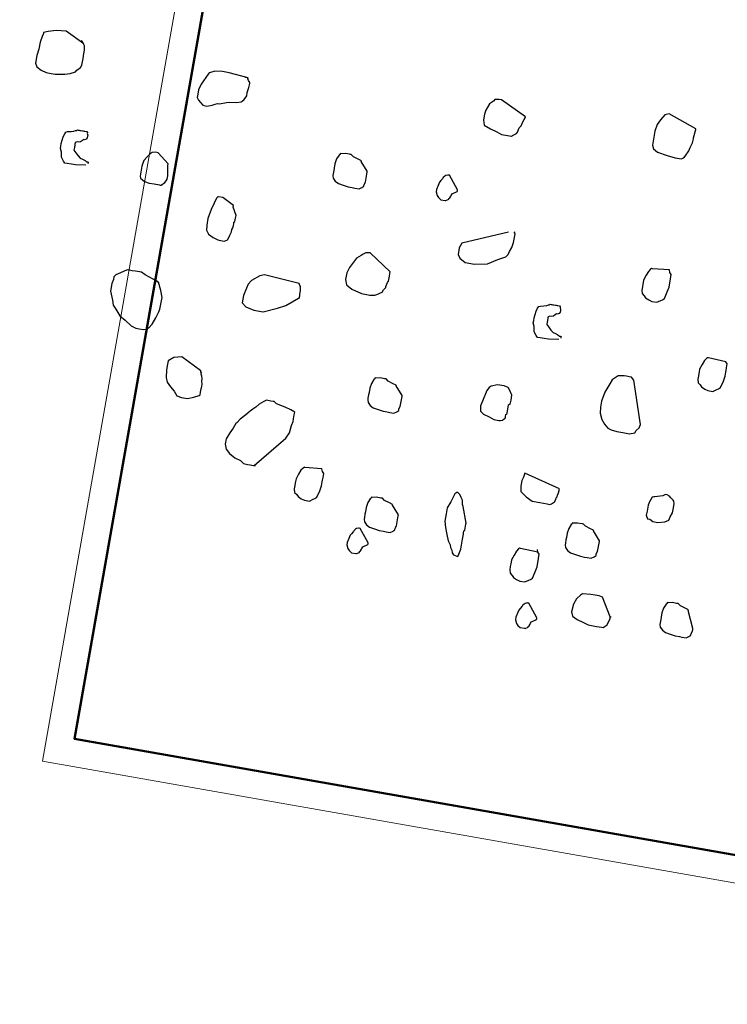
# Model space of a CAD drawing. Header units: metres. Extents: x 2514 to 227642, y 1683 to 852646.
# Tile 315 of 462: x 113985.63 to 113988.21, y 426265.12 to 426268.71. Entities that reach past the tile are written whole.
import ezdxf

# ---------------------------------------------------------------- set-up
doc = ezdxf.new("R2010")
doc.units = ezdxf.units.M
doc.layers.get('Defpoints').update_dxf_attribs({"color": 244, "lineweight": 35})
for name, color, linetype, lineweight in [('N-WE-GR-BOOM-S', 94, 'Continuous', 25), ('N-WE-VH-KANTOPSLUITING_ACHTERKANTBAND-G', 1, 'Continuous', 50), ('N-WE-VH-KANTOPSLUITING_OPSLUITBAND_100X200-G', 1, 'Continuous', 18), ('N-WE-VH-M', 7, 'Continuous', 18)]:
    doc.layers.add(name, color=color, linetype=linetype, lineweight=lineweight)
doc.styles.add('NLCS-ISO-M200-T18', font='NLCS-ISO.ttf', dxfattribs={"height": 0.36})
doc.dimstyles.new('NLCS-M200-T18-PIJL_L2_H1', dxfattribs={"dimscale": 0.2, "dimtxt": 2.5, "dimasz": 1.8, "dimexe": 2, "dimexo": 2, "dimgap": 0.7, "dimtad": 1, "dimzin": 0, "dimdsep": 46, "dimtxsty": 'NLCS-ISO-M200-T18', "dimcen": 0, "dimdle": 2, "dimclrd": 256, "dimclre": 256, "dimclrt": 1, "dimadec": 1, "dimazin": 0, "dimtfac": 1, "dimtdec": 3, "dimtofl": 0, "dimtmove": 0, "dimatfit": 3, "dimfxl": 2, "dimfxlon": 1, "dimtfillclr": 256, "dimtolj": 1, "dimtzin": 0, "dimlwd": -1, "dimlwe": -1, "dimarcsym": 0})

# ---------------------------------------------------------------- blocks, each defined once
blk = doc.blocks.new('SGR-BOOM_11')
at = {"flags": 128}
for points in [[(0.09870214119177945, -1.028821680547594), (-0.1118897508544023, -0.9546167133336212), (-0.1427769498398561, -0.9670545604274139), (-0.1674343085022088, -1.010161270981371), (-0.1860947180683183, -1.047474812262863), (-0.192310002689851, -1.097218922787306), (-0.192310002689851, -1.171423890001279), (-0.192310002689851, -1.202514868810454), (-0.1798648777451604, -1.226975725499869), (-0.1489922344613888, -1.245628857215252), (-0.07458348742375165, -1.258066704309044), (-0.01280908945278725, -1.26428198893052), (0.03071245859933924, -1.26428198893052), (0.04915453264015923, -1.251844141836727), (0.05538437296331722, -1.239406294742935), (0.07404478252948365, -1.196292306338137), (0.08024551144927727, -1.171423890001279), (0.09248685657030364, -1.134110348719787), (0.09248685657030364, -1.103434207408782), (0.09248685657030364, -1.097218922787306), (0.09870214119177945, -1.03503696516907), (0.09870214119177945, -1.028821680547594)], [(-1.139755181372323, -1.158986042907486), (-1.331686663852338, -1.066127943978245), (-1.350347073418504, -1.066127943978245), (-1.381234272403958, -1.072343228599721), (-1.387449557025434, -1.084781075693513), (-1.412325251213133, -1.109241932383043), (-1.430767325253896, -1.158986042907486), (-1.436982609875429, -1.190077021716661), (-1.436982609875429, -1.233191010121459), (-1.42455204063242, -1.27049727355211), (-1.3750044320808, -1.289157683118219), (-1.325471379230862, -1.301588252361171), (-1.288368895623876, -1.313611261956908), (-1.214163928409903, -1.313611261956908), (-1.207948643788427, -1.307395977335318), (-1.183072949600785, -1.289157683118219), (-1.176857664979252, -1.276719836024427), (-1.170642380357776, -1.245628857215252), (-1.158415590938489, -1.226975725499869), (-1.152185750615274, -1.196292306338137), (-1.145970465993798, -1.177639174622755), (-1.139755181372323, -1.165201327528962), (-1.139755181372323, -1.158986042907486)], [(-2.204941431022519, -1.747225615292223), (-2.26068976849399, -1.685458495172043), (-2.26068976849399, -1.679243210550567), (-2.285347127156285, -1.67302064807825), (-2.322667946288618, -1.660590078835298), (-2.341110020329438, -1.648152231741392), (-2.347325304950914, -1.648152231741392), (-2.353555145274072, -1.648152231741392), (-2.3844277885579, -1.648152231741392), (-2.415518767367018, -1.654367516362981), (-2.421734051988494, -1.654367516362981), (-2.421734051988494, -1.660590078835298), (-2.427760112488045, -1.666805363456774), (-2.440190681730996, -1.697896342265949), (-2.446405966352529, -1.734795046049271), (-2.446405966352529, -1.765886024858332), (-2.446405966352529, -1.784539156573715), (-2.446405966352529, -1.808992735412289), (-2.446405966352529, -1.821430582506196), (-2.440190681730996, -1.840083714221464), (-2.421734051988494, -1.858736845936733), (-2.396872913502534, -1.871174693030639), (-2.359770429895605, -1.877397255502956), (-2.322667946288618, -1.883612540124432), (-2.291576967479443, -1.883612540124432), (-2.273120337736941, -1.883612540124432), (-2.242029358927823, -1.883612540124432), (-2.223587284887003, -1.871174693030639), (-2.217372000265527, -1.864959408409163), (-2.211142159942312, -1.858736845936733), (-2.211142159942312, -1.846306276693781), (-2.204941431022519, -1.827645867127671), (-2.204941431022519, -1.75344817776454), (-2.204941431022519, -1.747225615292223)], [(-1.534403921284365, -1.76753809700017), (-1.610472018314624, -1.67302064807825), (-1.6166873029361, -1.67302064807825), (-1.622698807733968, -1.67302064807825), (-1.635143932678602, -1.679243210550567), (-1.641359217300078, -1.685458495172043), (-1.653789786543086, -1.697896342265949), (-1.653789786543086, -1.704111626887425), (-1.666234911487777, -1.722357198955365), (-1.672231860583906, -1.734795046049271), (-1.678461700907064, -1.759663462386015), (-1.684676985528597, -1.79075444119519), (-1.684676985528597, -1.808992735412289), (-1.672231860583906, -1.833868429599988), (-1.660005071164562, -1.846306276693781), (-1.641359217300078, -1.858736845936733), (-1.610472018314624, -1.858736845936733), (-1.604256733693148, -1.858736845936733), (-1.585596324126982, -1.846306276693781), (-1.585596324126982, -1.840083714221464), (-1.579381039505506, -1.833868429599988), (-1.573165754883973, -1.821430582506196), (-1.573165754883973, -1.815215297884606), (-1.567154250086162, -1.803192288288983), (-1.534403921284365, -1.779975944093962), (-1.534403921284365, -1.773760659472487), (-1.534403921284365, -1.76753809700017)], [(-3.641545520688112, -1.945379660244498), (-3.728399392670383, -1.877397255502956), (-3.746841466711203, -1.877397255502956), (-3.771717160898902, -1.883612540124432), (-3.783943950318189, -1.896050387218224), (-3.802589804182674, -1.920511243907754), (-3.82125021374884, -1.951602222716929), (-3.827465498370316, -1.995123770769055), (-3.827465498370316, -2.038237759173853), (-3.827465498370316, -2.069328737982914), (-3.82125021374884, -2.081766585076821), (-3.790159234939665, -2.100419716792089), (-3.753056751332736, -2.106642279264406), (-3.715954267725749, -2.106642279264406), (-3.678648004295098, -2.106642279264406), (-3.672636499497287, -2.106642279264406), (-3.666421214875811, -2.106642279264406), (-3.641545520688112, -2.081766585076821), (-3.635330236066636, -2.069328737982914), (-3.629100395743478, -2.056890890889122), (-3.629100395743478, -2.032022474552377), (-3.641545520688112, -1.96403279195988), (-3.641545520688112, -1.957817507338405), (-3.641545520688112, -1.945379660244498)], [(0.08627157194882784, -2.075551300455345), (-0.03748100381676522, -2.087981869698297), (-0.04369628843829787, -2.087981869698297), (-0.04991157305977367, -2.094204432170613), (-0.06234214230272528, -2.112442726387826), (-0.07458348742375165, -2.143533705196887), (-0.0870140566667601, -2.180839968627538), (-0.0870140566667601, -2.199500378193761), (-0.0870140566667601, -2.211523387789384), (-0.0870140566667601, -2.230176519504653), (-0.0870140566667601, -2.255044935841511), (-0.08079877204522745, -2.279920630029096), (-0.06234214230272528, -2.292358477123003), (-0.04991157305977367, -2.304796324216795), (-0.02503587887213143, -2.316812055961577), (-0.0003785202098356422, -2.323034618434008), (0.03672396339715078, -2.323034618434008), (0.06159965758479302, -2.304796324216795), (0.07404478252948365, -2.298573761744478), (0.08627157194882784, -2.286135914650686), (0.09870214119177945, -2.236391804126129), (0.1049174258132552, -2.199500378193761), (0.1049174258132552, -2.168409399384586), (0.1049174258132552, -2.155971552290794), (0.1049174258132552, -2.137318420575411), (0.1049174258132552, -2.106642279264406), (0.09248685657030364, -2.094204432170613), (0.08627157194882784, -2.075551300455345)], [(-3.121499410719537, -2.162186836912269), (-3.208134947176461, -2.118658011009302), (-3.239022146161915, -2.118658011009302), (-3.245237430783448, -2.118658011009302), (-3.251452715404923, -2.131095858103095), (-3.263897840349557, -2.168409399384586), (-3.276328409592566, -2.21773867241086), (-3.28855519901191, -2.286135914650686), (-3.28855519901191, -2.335465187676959), (-3.282339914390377, -2.372778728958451), (-3.263897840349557, -2.397647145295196), (-3.226780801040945, -2.415892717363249), (-3.189489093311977, -2.428330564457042), (-3.158601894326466, -2.428330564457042), (-3.139941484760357, -2.428330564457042), (-3.121499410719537, -2.415892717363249), (-3.115284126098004, -2.397647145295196), (-3.109054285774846, -2.378994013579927), (-3.10283900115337, -2.354125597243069), (-3.10283900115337, -2.335465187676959), (-3.096623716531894, -2.323034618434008), (-3.096623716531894, -2.304796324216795), (-3.096623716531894, -2.292358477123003), (-3.096623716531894, -2.279920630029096), (-3.090408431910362, -2.27370534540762), (-3.090408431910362, -2.248829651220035), (-3.090408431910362, -2.230176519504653), (-3.121499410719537, -2.174624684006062), (-3.121499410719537, -2.162186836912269)], [(-1.913914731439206, -2.440761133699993), (-2.080985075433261, -2.329249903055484), (-2.112076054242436, -2.335465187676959), (-2.130518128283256, -2.347903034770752), (-2.14296325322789, -2.360340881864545), (-2.173850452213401, -2.385216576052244), (-2.211142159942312, -2.459421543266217), (-2.223587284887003, -2.502943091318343), (-2.223587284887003, -2.552279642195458), (-2.211142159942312, -2.589585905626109), (-2.16782439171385, -2.614046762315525), (-2.09341564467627, -2.632699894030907), (-2.031437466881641, -2.632699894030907), (-1.994349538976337, -2.62647733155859), (-1.981904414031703, -2.620262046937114), (-1.944801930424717, -2.595801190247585), (-1.938586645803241, -2.577148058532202), (-1.92614152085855, -2.558494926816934), (-1.92614152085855, -2.552279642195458), (-1.920144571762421, -2.521188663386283), (-1.913914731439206, -2.50916565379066), (-1.913914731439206, -2.496727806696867), (-1.913914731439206, -2.471852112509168), (-1.913914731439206, -2.4531989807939), (-1.913914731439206, -2.440761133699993)], [(-2.55170191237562, -2.638915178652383), (-2.81182685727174, -2.620262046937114), (-2.842714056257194, -2.632699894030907), (-2.898462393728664, -2.676228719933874), (-2.917122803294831, -2.707319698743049), (-2.923338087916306, -2.737995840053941), (-2.935579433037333, -2.793955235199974), (-2.935579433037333, -2.849507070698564), (-2.904692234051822, -2.874375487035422), (-2.842714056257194, -2.886813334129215), (-2.774724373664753, -2.886813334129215), (-2.675439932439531, -2.843284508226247), (-2.619895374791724, -2.812193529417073), (-2.539256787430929, -2.744211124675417), (-2.533041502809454, -2.744211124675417), (-2.533041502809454, -2.725557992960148), (-2.533041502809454, -2.713120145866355), (-2.533041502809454, -2.688659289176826), (-2.539256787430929, -2.657568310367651), (-2.545486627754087, -2.651353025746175), (-2.55170191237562, -2.638915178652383)], [(0.6065214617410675, -2.663790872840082), (0.4765681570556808, -2.657568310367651), (0.4703383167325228, -2.657568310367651), (0.4641230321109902, -2.663790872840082), (0.4516924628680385, -2.68244400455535), (0.4392473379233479, -2.713120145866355), (0.4270205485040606, -2.750433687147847), (0.4270205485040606, -2.769086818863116), (0.4270205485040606, -2.781524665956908), (0.4270205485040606, -2.800177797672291), (0.4270205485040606, -2.824631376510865), (0.4332358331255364, -2.849507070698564), (0.4516924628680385, -2.861944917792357), (0.4641230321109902, -2.874375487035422), (0.488794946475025, -2.886813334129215), (0.513656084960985, -2.893035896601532), (0.5507731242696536, -2.893035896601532), (0.5756342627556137, -2.874375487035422), (0.587861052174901, -2.868160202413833), (0.6003061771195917, -2.85572235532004), (0.6127367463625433, -2.806393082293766), (0.6189520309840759, -2.769086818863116), (0.6189520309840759, -2.737995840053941), (0.6189520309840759, -2.725557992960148), (0.6189520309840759, -2.707319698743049), (0.6189520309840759, -2.676228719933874), (0.6065214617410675, -2.663790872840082), (0.6065214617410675, -2.663790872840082)], [(-3.579567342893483, -2.800177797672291), (-3.666421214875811, -2.769086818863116), (-3.697308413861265, -2.756648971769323), (-3.740626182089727, -2.756648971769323), (-3.765487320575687, -2.756648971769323), (-3.783943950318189, -2.756648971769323), (-3.802589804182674, -2.756648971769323), (-3.845922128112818, -2.787739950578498), (-3.877013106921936, -2.806393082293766), (-3.88923989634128, -2.824631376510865), (-3.88923989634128, -2.843284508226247), (-3.895455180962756, -2.874375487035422), (-3.895455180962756, -2.929927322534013), (-3.870783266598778, -2.992109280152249), (-3.858352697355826, -3.029007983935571), (-3.833477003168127, -3.053876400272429), (-3.796374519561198, -3.097405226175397), (-3.753056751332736, -3.121866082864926), (-3.703509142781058, -3.152957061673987), (-3.666421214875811, -3.165387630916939), (-3.641545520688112, -3.165387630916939), (-3.610658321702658, -3.165387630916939), (-3.592012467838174, -3.159172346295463), (-3.573555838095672, -3.146734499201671), (-3.554895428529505, -3.115643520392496), (-3.536249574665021, -3.066314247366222), (-3.524022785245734, -3.022785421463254), (-3.517807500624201, -2.998331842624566), (-3.517807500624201, -2.973456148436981), (-3.517807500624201, -2.9116890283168), (-3.536249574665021, -2.861944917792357), (-3.56112526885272, -2.806393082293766), (-3.567340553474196, -2.806393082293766), (-3.573555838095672, -2.800177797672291), (-3.579567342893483, -2.800177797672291)], [(0.07404478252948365, -3.220939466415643), (-0.03125116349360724, -2.9116890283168), (-0.04991157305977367, -2.893035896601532), (-0.06836820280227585, -2.893035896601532), (-0.0870140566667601, -2.893035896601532), (-0.1056744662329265, -2.893035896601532), (-0.1489922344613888, -2.899251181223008), (-0.1614228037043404, -2.9116890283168), (-0.1860947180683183, -2.93614988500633), (-0.1985252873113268, -2.967240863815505), (-0.2231972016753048, -3.035223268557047), (-0.2356277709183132, -3.103620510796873), (-0.2356277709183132, -3.146734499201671), (-0.2294124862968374, -3.190263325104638), (-0.2109558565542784, -3.233377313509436), (-0.1860947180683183, -3.264468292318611), (-0.1552075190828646, -3.289343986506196), (-0.1303318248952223, -3.295559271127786), (-0.0870140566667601, -3.301774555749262), (-0.04369628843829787, -3.301774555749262), (0.005836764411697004, -3.301774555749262), (0.04295380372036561, -3.289343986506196), (0.04915453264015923, -3.270683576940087), (0.06781494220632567, -3.245815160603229), (0.07404478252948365, -3.220939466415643)], [(-0.8858455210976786, -3.239592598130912), (-0.8858455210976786, -3.208916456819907), (-0.8858455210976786, -3.17161019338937), (-0.904505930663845, -3.146734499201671), (-0.9229480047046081, -3.121866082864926), (-0.954038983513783, -3.115643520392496), (-1.003572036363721, -3.115643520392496), (-1.046889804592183, -3.134296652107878), (-1.059334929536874, -3.146734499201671), (-1.071561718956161, -3.17161019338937), (-1.090222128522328, -3.252030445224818), (-1.09643741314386, -3.289343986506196), (-1.09643741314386, -3.295559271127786), (-1.090222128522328, -3.326235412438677), (-1.06555021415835, -3.34488854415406), (-1.022028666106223, -3.357326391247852), (-0.9849261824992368, -3.369764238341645), (-0.9478236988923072, -3.369764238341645), (-0.9415938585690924, -3.369764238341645), (-0.9353931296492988, -3.369764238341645), (-0.9229480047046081, -3.363541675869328), (-0.9107212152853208, -3.351103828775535), (-0.904505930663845, -3.34488854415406), (-0.904505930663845, -3.338673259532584), (-0.904505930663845, -3.332450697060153), (-0.904505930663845, -3.320012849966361), (-0.8982760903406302, -3.313797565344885), (-0.8982760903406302, -3.307997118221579), (-0.8982760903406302, -3.245815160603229), (-0.8920608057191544, -3.239592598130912), (-0.8858455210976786, -3.239592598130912)], [(-1.672231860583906, -3.313797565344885), (-1.727994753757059, -3.252030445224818), (-1.727994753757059, -3.245815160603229), (-1.752870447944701, -3.239592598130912), (-1.789972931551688, -3.22716202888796), (-1.808618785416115, -3.214724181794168), (-1.81484862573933, -3.214724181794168), (-1.821063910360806, -3.214724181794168), (-1.85195110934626, -3.214724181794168), (-1.882823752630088, -3.220939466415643), (-1.889053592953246, -3.220939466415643), (-1.889053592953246, -3.22716202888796), (-1.895268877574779, -3.233377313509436), (-1.90769944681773, -3.264468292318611), (-1.913914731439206, -3.301774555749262), (-1.913914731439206, -3.332450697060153), (-1.913914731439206, -3.351103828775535), (-1.913914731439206, -3.375979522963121), (-1.913914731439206, -3.388417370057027), (-1.90769944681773, -3.407070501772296), (-1.889053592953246, -3.425308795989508), (-1.864381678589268, -3.437746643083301), (-1.827075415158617, -3.443969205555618), (-1.789972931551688, -3.450184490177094), (-1.759085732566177, -3.450184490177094), (-1.740439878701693, -3.450184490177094), (-1.709552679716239, -3.450184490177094), (-1.690892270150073, -3.437746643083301), (-1.684676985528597, -3.431531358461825), (-1.678461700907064, -3.425308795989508), (-1.678461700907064, -3.412878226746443), (-1.672231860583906, -3.394632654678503), (-1.672231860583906, -3.320012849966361), (-1.672231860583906, -3.313797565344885)], [(-3.146156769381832, -3.388417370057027), (-3.300985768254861, -3.313797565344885), (-3.356748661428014, -3.326235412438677), (-3.393851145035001, -3.357326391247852), (-3.393851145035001, -3.369764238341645), (-3.393851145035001, -3.38219480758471), (-3.393851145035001, -3.425308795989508), (-3.387635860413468, -3.481275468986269), (-3.375409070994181, -3.512366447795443), (-3.344318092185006, -3.543042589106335), (-3.313430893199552, -3.567918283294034), (-3.28855519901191, -3.599009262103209), (-3.251452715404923, -3.605224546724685), (-3.208134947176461, -3.605224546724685), (-3.164817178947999, -3.586571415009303), (-3.127510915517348, -3.567918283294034), (-3.121499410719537, -3.561695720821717), (-3.121499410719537, -3.543042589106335), (-3.121499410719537, -3.51816689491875), (-3.121499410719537, -3.499928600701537), (-3.121499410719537, -3.481275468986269), (-3.127510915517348, -3.462622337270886), (-3.127510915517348, -3.443969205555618), (-3.133726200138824, -3.425308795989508), (-3.139941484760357, -3.413285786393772), (-3.139941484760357, -3.40085521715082), (-3.146156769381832, -3.40085521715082), (-3.146156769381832, -3.394632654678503), (-3.146156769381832, -3.388417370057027)], [(-0.4275738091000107, -3.784725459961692), (-0.6939140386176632, -3.716320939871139), (-0.700129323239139, -3.7474119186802), (-0.7063446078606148, -3.772287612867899), (-0.7063446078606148, -3.815401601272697), (-0.700129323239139, -3.852707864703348), (-0.6568115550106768, -3.883798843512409), (-0.6072785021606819, -3.908674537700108), (-0.5515156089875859, -3.908674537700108), (-0.495752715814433, -3.908674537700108), (-0.4771068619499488, -3.908674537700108), (-0.4648655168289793, -3.902451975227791), (-0.446219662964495, -3.883798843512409), (-0.4400043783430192, -3.86514571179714), (-0.4400043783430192, -3.852707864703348), (-0.4337745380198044, -3.846492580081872), (-0.4337745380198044, -3.834054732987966), (-0.4275738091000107, -3.815401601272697), (-0.4275738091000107, -3.797163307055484), (-0.4275738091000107, -3.790940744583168), (-0.4275738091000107, -3.784725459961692)], [(0.3217246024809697, -3.704297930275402), (0.265976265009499, -3.722543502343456), (0.259746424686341, -3.722543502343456), (0.2473158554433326, -3.728758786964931), (0.234885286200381, -3.766072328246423), (0.2288737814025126, -3.790940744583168), (0.2288737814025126, -3.834054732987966), (0.2288737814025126, -3.86514571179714), (0.2411005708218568, -3.890014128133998), (0.259746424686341, -3.890014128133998), (0.2846221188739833, -3.902451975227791), (0.3217246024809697, -3.902451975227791), (0.3712722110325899, -3.890014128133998), (0.3959295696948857, -3.871360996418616), (0.4021448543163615, -3.846492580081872), (0.4145899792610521, -3.815401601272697), (0.4145899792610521, -3.778502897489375), (0.4145899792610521, -3.759849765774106), (0.4145899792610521, -3.7474119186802), (0.4083601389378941, -3.728758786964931), (0.4021448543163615, -3.722543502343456), (0.3837027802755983, -3.710520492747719), (0.3712722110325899, -3.698082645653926), (0.3526118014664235, -3.69186736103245), (0.3401812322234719, -3.69186736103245), (0.3217246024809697, -3.704297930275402)], [(-2.155393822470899, -3.939350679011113), (-2.279131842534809, -3.951788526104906), (-2.285347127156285, -3.951788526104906), (-2.291576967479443, -3.958003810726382), (-2.304007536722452, -3.976656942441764), (-2.316438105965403, -4.007747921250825), (-2.32867945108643, -4.044646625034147), (-2.32867945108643, -4.063299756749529), (-2.32867945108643, -4.075737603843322), (-2.32867945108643, -4.094390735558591), (-2.32867945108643, -4.118844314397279), (-2.322667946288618, -4.143720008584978), (-2.304007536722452, -4.156157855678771), (-2.291576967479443, -4.168595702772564), (-2.266905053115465, -4.181026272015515), (-2.242029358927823, -4.187248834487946), (-2.204941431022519, -4.187248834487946), (-2.180051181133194, -4.168595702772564), (-2.16782439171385, -4.162373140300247), (-2.155393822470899, -4.149935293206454), (-2.14296325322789, -4.10060602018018), (-2.136733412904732, -4.063299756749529), (-2.136733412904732, -4.032208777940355), (-2.136733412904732, -4.019770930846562), (-2.136733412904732, -4.001532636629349), (-2.136733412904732, -3.970441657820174), (-2.149178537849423, -3.958003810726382), (-2.155393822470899, -3.939350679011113)], [(-1.053119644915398, -4.149935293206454), (-1.09643741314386, -4.032208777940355), (-1.102652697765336, -4.019770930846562), (-1.108867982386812, -3.989094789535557), (-1.121094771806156, -3.970441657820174), (-1.13353989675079, -3.951788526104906), (-1.152185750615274, -3.939350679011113), (-1.158415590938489, -3.939350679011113), (-1.170642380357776, -3.951788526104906), (-1.189302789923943, -4.013970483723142), (-1.207948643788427, -4.063299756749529), (-1.207948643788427, -4.106828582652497), (-1.207948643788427, -4.162373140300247), (-1.195503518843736, -4.205901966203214), (-1.176857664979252, -4.255231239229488), (-1.158415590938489, -4.298760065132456), (-1.139755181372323, -4.323220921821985), (-1.13353989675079, -4.341874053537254), (-1.121094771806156, -4.360527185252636), (-1.115097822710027, -4.379180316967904), (-1.102652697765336, -4.391618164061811), (-1.077777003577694, -4.397833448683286), (-1.071561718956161, -4.397833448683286), (-1.06555021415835, -4.379180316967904), (-1.059334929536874, -4.341874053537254), (-1.059334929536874, -4.298760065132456), (-1.059334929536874, -4.267669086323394), (-1.059334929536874, -4.242800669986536), (-1.059334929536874, -4.230362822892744), (-1.059334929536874, -4.224140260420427), (-1.059334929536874, -4.205901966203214), (-1.053119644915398, -4.199686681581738), (-1.053119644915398, -4.156157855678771), (-1.053119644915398, -4.149935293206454)], [(-0.07458348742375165, -4.106828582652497), (-0.1303318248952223, -4.044646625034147), (-0.1303318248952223, -4.03842406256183), (-0.1552075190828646, -4.032208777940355), (-0.192310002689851, -4.019770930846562), (-0.2109558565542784, -4.007747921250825), (-0.2171856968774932, -4.007747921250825), (-0.2231972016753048, -4.007747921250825), (-0.2542881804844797, -4.007747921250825), (-0.2851608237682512, -4.013970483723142), (-0.2913906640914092, -4.013970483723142), (-0.2913906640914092, -4.019770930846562), (-0.2976059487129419, -4.025986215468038), (-0.3100365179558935, -4.057077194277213), (-0.3162518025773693, -4.094390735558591), (-0.3162518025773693, -4.125066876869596), (-0.3162518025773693, -4.143720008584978), (-0.3162518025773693, -4.168595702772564), (-0.3162518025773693, -4.181026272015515), (-0.3100365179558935, -4.199686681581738), (-0.2913906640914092, -4.217924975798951), (-0.2667187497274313, -4.230362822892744), (-0.2294124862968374, -4.236578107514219), (-0.192310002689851, -4.242800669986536), (-0.1614228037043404, -4.242800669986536), (-0.1427769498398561, -4.242800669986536), (-0.1118897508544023, -4.242800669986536), (-0.0932293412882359, -4.230362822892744), (-0.0870140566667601, -4.224140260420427), (-0.08079877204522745, -4.217924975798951), (-0.08079877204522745, -4.205901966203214), (-0.07458348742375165, -4.187248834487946), (-0.07458348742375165, -4.113043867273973), (-0.07458348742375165, -4.106828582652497)], [(-1.548493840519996, -4.174810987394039), (-1.604256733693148, -4.113043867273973), (-1.604256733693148, -4.106828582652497), (-1.628914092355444, -4.10060602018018), (-1.666234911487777, -4.088168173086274), (-1.684676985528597, -4.075737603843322), (-1.690892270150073, -4.075737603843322), (-1.697122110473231, -4.075737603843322), (-1.727994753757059, -4.075737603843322), (-1.759085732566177, -4.081952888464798), (-1.765301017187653, -4.081952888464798), (-1.765301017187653, -4.088168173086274), (-1.771530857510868, -4.094390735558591), (-1.783757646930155, -4.125066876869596), (-1.789972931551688, -4.162373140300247), (-1.789972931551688, -4.193464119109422), (-1.789972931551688, -4.21211725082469), (-1.789972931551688, -4.236578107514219), (-1.789972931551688, -4.249015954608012), (-1.783757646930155, -4.267669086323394), (-1.765301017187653, -4.286322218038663), (-1.740439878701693, -4.298760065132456), (-1.703322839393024, -4.304982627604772), (-1.666234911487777, -4.311197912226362), (-1.635143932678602, -4.311197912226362), (-1.6166873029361, -4.311197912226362), (-1.585596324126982, -4.311197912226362), (-1.567154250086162, -4.298760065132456), (-1.560938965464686, -4.29254478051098), (-1.554709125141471, -4.286322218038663), (-1.554709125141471, -4.273891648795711), (-1.548493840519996, -4.255231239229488), (-1.548493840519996, -4.181026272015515), (-1.548493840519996, -4.174810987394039)], [(-1.730483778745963, -4.414004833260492), (-1.806551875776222, -4.319487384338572), (-1.812767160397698, -4.319487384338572), (-1.818778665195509, -4.319487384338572), (-1.8312237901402, -4.325709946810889), (-1.837439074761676, -4.331925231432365), (-1.849869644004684, -4.344363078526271), (-1.849869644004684, -4.350578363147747), (-1.862314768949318, -4.368816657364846), (-1.868326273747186, -4.381254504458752), (-1.874541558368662, -4.406130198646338), (-1.880756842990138, -4.437221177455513), (-1.880756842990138, -4.455459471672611), (-1.868326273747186, -4.480335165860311), (-1.856099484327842, -4.492765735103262), (-1.837439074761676, -4.505203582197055), (-1.806551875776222, -4.505203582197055), (-1.800336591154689, -4.505203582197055), (-1.781676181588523, -4.492765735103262), (-1.781676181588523, -4.486550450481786), (-1.775460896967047, -4.480335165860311), (-1.769245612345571, -4.467897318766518), (-1.769245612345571, -4.461674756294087), (-1.76323410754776, -4.449651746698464), (-1.730483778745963, -4.426442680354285), (-1.730483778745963, -4.420220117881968), (-1.730483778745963, -4.414004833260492)], [(0.7056021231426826, -4.620448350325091), (0.6498392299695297, -4.496914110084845), (0.6498392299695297, -4.490698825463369), (0.6251818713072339, -4.484476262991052), (0.587861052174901, -4.472038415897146), (0.569418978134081, -4.459607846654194), (0.5632036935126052, -4.459607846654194), (0.5569738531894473, -4.459607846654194), (0.5261012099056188, -4.459607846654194), (0.4950102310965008, -4.46582313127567), (0.488794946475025, -4.46582313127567), (0.488794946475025, -4.472038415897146), (0.4827834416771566, -4.478260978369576), (0.4703383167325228, -4.509351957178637), (0.4641230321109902, -4.546243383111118), (0.4641230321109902, -4.577334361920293), (0.4641230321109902, -4.595987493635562), (0.4641230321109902, -4.620448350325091), (0.4641230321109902, -4.632886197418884), (0.4703383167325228, -4.651539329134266), (0.488794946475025, -4.670192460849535), (0.513656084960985, -4.682630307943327), (0.5507731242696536, -4.688845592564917), (0.587861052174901, -4.695068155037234), (0.6189520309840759, -4.695068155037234), (0.6374086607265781, -4.695068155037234), (0.6684996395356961, -4.695068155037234), (0.6869417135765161, -4.682630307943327), (0.6931569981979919, -4.676415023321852), (0.6993868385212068, -4.670192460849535), (0.6993868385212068, -4.657754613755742), (0.7056021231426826, -4.63910148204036), (0.7056021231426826, -4.626663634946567), (0.7056021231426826, -4.620448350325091)], [(-0.4267295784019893, -4.739011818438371), (-0.5027976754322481, -4.644079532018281), (-0.5090275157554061, -4.644079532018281), (-0.5152428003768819, -4.644079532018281), (-0.5276733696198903, -4.650294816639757), (-0.5338886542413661, -4.656517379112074), (-0.5461299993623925, -4.668947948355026), (-0.5461299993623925, -4.675170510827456), (-0.5585605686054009, -4.693823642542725), (-0.5647758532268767, -4.706261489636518), (-0.5710056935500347, -4.731129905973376), (-0.5772209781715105, -4.761806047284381), (-0.5772209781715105, -4.78046645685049), (-0.5647758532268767, -4.805334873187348), (-0.5523452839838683, -4.817772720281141), (-0.5338886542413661, -4.830210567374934), (-0.5027976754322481, -4.830210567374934), (-0.4965823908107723, -4.830210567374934), (-0.4781403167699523, -4.817772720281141), (-0.4781403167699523, -4.811557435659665), (-0.4719250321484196, -4.805334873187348), (-0.4657097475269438, -4.792897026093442), (-0.4657097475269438, -4.786681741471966), (-0.4594799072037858, -4.774243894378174), (-0.4267295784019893, -4.751442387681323), (-0.4267295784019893, -4.745227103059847), (-0.4267295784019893, -4.739011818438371)]]:
    blk.add_lwpolyline(points, close=True, dxfattribs=at)
for points in [[(-4.397059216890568, -1.190077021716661), (-4.539443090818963, -1.121679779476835), (-4.613866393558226, -1.127895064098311), (-4.669614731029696, -1.146548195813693), (-4.700501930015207, -1.158986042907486), (-4.700501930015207, -1.165201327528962), (-4.706717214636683, -1.190077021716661), (-4.712947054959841, -1.233191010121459), (-4.712947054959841, -1.282935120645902), (-4.719147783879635, -1.332264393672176), (-4.719147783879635, -1.388231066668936), (-4.706717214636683, -1.412691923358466), (-4.669614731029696, -1.431345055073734), (-4.632308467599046, -1.443782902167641), (-4.595205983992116, -1.443782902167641), (-4.564318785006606, -1.443782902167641), (-4.533227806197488, -1.43756033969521), (-4.496125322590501, -1.431345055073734), (-4.459037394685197, -1.418907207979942), (-4.421920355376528, -1.400668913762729), (-4.415705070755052, -1.388231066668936), (-4.39082937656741, -1.363355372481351), (-4.384614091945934, -1.344702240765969), (-4.384614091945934, -1.319826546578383), (-4.384614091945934, -1.295372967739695), (-4.384614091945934, -1.258066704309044), (-4.384614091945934, -1.233191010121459), (-4.39082937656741, -1.202514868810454), (-4.409489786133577, -1.177639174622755), (-4.421920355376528, -1.171423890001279)], [(-3.177043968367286, -1.226975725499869), (-3.319646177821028, -1.214537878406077), (-3.344318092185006, -1.214537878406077), (-3.369193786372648, -1.214537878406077), (-3.424942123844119, -1.220753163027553), (-3.437168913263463, -1.226975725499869), (-3.462044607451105, -1.239406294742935), (-3.468259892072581, -1.251844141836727), (-3.505362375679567, -1.332264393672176), (-3.517807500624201, -1.375793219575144), (-3.517807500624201, -1.406469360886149), (-3.517807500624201, -1.431345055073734), (-3.505362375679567, -1.449998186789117), (-3.486716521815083, -1.462436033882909), (-3.468259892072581, -1.481089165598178), (-3.437168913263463, -1.481089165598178), (-3.400066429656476, -1.468651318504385), (-3.381420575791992, -1.456213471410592), (-3.36296394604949, -1.449998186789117), (-3.350533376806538, -1.449998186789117), (-3.300985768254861, -1.431345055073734), (-3.276328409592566, -1.425122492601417), (-3.226780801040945, -1.418907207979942), (-3.19568982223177, -1.406469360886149), (-3.189489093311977, -1.400668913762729), (-3.177043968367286, -1.388231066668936), (-3.164817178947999, -1.357140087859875), (-3.164817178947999, -1.332264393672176), (-3.158601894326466, -1.295372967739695), (-3.158601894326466, -1.26428198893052), (-3.158601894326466, -1.258066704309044), (-3.171032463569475, -1.245628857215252), (-3.177043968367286, -1.233191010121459), (-3.177043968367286, -1.226975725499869), (-3.183259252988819, -1.226975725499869), (-3.19568982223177, -1.226975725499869), (-3.19568982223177, -1.220753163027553)], [(-4.229988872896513, -2.056890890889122), (-4.304193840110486, -2.069328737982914), (-4.33508103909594, -2.069328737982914), (-4.366172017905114, -2.069328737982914), (-4.384614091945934, -2.069328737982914), (-4.397059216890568, -2.056890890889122), (-4.415705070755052, -2.032022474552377), (-4.421920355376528, -1.995123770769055), (-4.434147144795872, -1.970255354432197), (-4.434147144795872, -1.951602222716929), (-4.434147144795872, -1.932941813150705), (-4.428150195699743, -1.883612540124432), (-4.421920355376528, -1.858736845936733), (-4.415705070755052, -1.846306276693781), (-4.403274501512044, -1.840083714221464), (-4.378602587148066, -1.833868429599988), (-4.359956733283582, -1.827645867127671), (-4.347511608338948, -1.821430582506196), (-4.341296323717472, -1.821430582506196), (-4.33508103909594, -1.815215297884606), (-4.329069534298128, -1.815215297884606), (-4.322854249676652, -1.815215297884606), (-4.316624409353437, -1.815215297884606), (-4.310409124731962, -1.815215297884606), (-4.297978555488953, -1.815215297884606), (-4.291763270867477, -1.815215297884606), (-4.285533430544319, -1.815215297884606), (-4.27953648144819, -1.815215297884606), (-4.267091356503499, -1.815215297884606), (-4.260876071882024, -1.821430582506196), (-4.260876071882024, -1.827645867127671), (-4.254660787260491, -1.840083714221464), (-4.254660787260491, -1.846306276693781), (-4.254660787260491, -1.858736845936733), (-4.260876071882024, -1.871174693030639), (-4.273306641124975, -1.877397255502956), (-4.27953648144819, -1.877397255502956), (-4.285533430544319, -1.883612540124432), (-4.297978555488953, -1.896050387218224), (-4.310409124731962, -1.9022656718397), (-4.322854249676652, -1.9022656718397), (-4.33508103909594, -1.908488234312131), (-4.33508103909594, -1.914288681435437), (-4.33508103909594, -1.920511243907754), (-4.33508103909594, -1.932941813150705), (-4.33508103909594, -1.939164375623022), (-4.33508103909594, -1.945379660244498), (-4.33508103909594, -1.96403279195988), (-4.316624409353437, -1.98269320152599), (-4.297978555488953, -2.001346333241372), (-4.27953648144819, -2.013369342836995), (-4.260876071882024, -2.019584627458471), (-4.242215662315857, -2.025799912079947), (-4.229988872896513, -2.032022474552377), (-4.223773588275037, -2.032022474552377), (-4.217558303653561, -2.032022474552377), (-4.217558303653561, -2.038237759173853), (-4.217558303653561, -2.04446032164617)], [(-1.115097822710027, -2.007561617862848), (-1.436982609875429, -2.143533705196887), (-1.44941317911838, -2.180839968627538), (-1.44941317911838, -2.199500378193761), (-1.44941317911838, -2.230176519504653), (-1.430767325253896, -2.255044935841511), (-1.387449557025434, -2.279920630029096), (-1.319459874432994, -2.279920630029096), (-1.226390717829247, -2.261267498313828), (-1.158415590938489, -2.21773867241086), (-1.102652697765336, -2.187062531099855), (-1.090222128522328, -2.168409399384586), (-1.084006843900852, -2.143533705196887), (-1.071561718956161, -2.112442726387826), (-1.06555021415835, -2.075551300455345), (-1.06555021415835, -2.050675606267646), (-1.06555021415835, -2.025799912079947), (-1.06555021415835, -2.007561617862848), (-1.071561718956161, -2.007561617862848), (-1.071561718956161, -2.001346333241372), (-1.071561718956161, -1.995123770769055)], [(-0.6195052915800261, -2.713120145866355), (-0.6939140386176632, -2.725557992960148), (-0.724801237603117, -2.725557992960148), (-0.755892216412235, -2.725557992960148), (-0.774334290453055, -2.725557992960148), (-0.7867648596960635, -2.713120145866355), (-0.8054252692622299, -2.688659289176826), (-0.8116405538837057, -2.651353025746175), (-0.8238673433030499, -2.62647733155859), (-0.8238673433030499, -2.608239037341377), (-0.8238673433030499, -2.589585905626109), (-0.8178558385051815, -2.539841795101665), (-0.8116405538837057, -2.514966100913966), (-0.8054252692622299, -2.502943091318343), (-0.7929801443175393, -2.496727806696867), (-0.7683227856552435, -2.490512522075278), (-0.749662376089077, -2.484289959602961), (-0.7372318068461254, -2.478074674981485), (-0.7310165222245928, -2.478074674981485), (-0.724801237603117, -2.471852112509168), (-0.718571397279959, -2.471852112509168), (-0.7125744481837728, -2.471852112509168), (-0.7063446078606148, -2.471852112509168), (-0.700129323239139, -2.471852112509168), (-0.6876841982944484, -2.471852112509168), (-0.6814834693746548, -2.471852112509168), (-0.6752536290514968, -2.471852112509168), (-0.6690383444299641, -2.471852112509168), (-0.6568115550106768, -2.471852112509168), (-0.6505962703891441, -2.478074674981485), (-0.6505962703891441, -2.484289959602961), (-0.6443664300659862, -2.496727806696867), (-0.6443664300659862, -2.502943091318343), (-0.6443664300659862, -2.514966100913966), (-0.6505962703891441, -2.527403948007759), (-0.6630268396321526, -2.533619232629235), (-0.6690383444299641, -2.533619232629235), (-0.6752536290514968, -2.539841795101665), (-0.6876841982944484, -2.552279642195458), (-0.700129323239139, -2.558494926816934), (-0.7125744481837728, -2.558494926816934), (-0.724801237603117, -2.56471021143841), (-0.724801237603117, -2.570932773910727), (-0.724801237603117, -2.577148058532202), (-0.724801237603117, -2.589585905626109), (-0.724801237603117, -2.595801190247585), (-0.724801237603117, -2.602023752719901), (-0.724801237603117, -2.620262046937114), (-0.7063446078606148, -2.638915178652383), (-0.6876841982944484, -2.657568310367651), (-0.6690383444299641, -2.670006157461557), (-0.6505962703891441, -2.676228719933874), (-0.6319358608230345, -2.68244400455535), (-0.6195052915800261, -2.688659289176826), (-0.6134937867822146, -2.688659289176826), (-0.6072785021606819, -2.688659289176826), (-0.6072785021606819, -2.694881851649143), (-0.6072785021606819, -2.701097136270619)], [(-2.64455273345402, -4.001532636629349), (-2.452621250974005, -3.766072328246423), (-2.433960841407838, -3.722543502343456), (-2.427760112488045, -3.666991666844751), (-2.421734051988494, -3.63590068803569), (-2.421734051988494, -3.617247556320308), (-2.421734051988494, -3.586571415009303), (-2.421734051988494, -3.567918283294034), (-2.452621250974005, -3.555480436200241), (-2.495939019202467, -3.543042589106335), (-2.564132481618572, -3.530604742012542), (-2.582589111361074, -3.51816689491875), (-2.58880439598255, -3.51816689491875), (-2.607464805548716, -3.51816689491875), (-2.638337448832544, -3.51816689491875), (-2.656997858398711, -3.530604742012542), (-2.687870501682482, -3.555480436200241), (-2.706530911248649, -3.580348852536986), (-2.725191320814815, -3.599009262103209), (-2.743633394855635, -3.617247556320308), (-2.768509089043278, -3.648338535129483), (-2.805611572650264, -3.685644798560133), (-2.824257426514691, -3.716320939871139), (-2.830283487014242, -3.722543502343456), (-2.842714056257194, -3.759849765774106), (-2.86137446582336, -3.797163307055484), (-2.87981653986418, -3.846492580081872), (-2.87981653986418, -3.883798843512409), (-2.867589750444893, -3.920697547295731), (-2.836498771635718, -3.945565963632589), (-2.793166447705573, -3.970441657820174), (-2.749848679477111, -3.982879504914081), (-2.725191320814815, -4.001532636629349), (-2.69410034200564, -4.001532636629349), (-2.675439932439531, -4.001532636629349), (-2.650782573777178, -4.001532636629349), (-2.64455273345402, -4.001532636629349), (-2.638337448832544, -4.001532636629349)], [(-0.501982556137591, -4.267669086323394), (-0.6319358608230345, -4.261453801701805), (-0.6381511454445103, -4.261453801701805), (-0.6443664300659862, -4.267669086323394), (-0.6568115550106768, -4.286322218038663), (-0.6690383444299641, -4.316998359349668), (-0.6814834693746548, -4.35431190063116), (-0.6814834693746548, -4.372965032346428), (-0.6814834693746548, -4.385402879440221), (-0.6814834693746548, -4.404056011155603), (-0.6814834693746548, -4.428516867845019), (-0.6752536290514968, -4.453385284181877), (-0.6568115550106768, -4.46582313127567), (-0.6443664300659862, -4.478260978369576), (-0.6195052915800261, -4.490698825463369), (-0.5948333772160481, -4.496914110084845), (-0.5577308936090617, -4.496914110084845), (-0.5328551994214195, -4.478260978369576), (-0.520424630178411, -4.472038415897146), (-0.5081978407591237, -4.459607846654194), (-0.495752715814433, -4.410271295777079), (-0.4895374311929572, -4.372965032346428), (-0.4895374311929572, -4.341874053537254), (-0.4895374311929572, -4.329436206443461), (-0.4895374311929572, -4.311197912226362), (-0.4895374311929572, -4.280106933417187), (-0.501982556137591, -4.267669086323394), (-0.5081978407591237, -4.249015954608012)], [(0.09870214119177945, -4.63910148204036), (0.01828188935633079, -4.509351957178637), (-0.006593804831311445, -4.50312939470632), (-0.03748100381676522, -4.50312939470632), (-0.06836820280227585, -4.50312939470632), (-0.1303318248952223, -4.509351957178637), (-0.1427769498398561, -4.521374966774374), (-0.1674343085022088, -4.552465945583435), (-0.1798648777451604, -4.595987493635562), (-0.1860947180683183, -4.651539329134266), (-0.1736641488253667, -4.682630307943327), (-0.1365471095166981, -4.70128343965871), (-0.0870140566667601, -4.713721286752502), (-0.04991157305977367, -4.725744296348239), (0.01206660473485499, -4.725744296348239), (0.03071245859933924, -4.725744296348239), (0.04915453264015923, -4.725744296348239), (0.06159965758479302, -4.725744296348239), (0.08024551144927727, -4.707506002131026), (0.08627157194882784, -4.70128343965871), (0.09870214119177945, -4.651539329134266), (0.09870214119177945, -4.63910148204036), (0.1049174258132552, -4.63910148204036)]]:
    blk.add_lwpolyline(points, dxfattribs=at)
blk = doc.blocks.new('*D771')
at = {"layer": 'Defpoints', "color": 0, "ltscale": 0.2, "transparency": 16777216}
for p in [(113985.7700433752, 426271.7786208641), (113989.3878012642, 426260.3369501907)]:
    blk.add_point(p, dxfattribs=at)
at = {"layer": 'N-WE-VH-M', "ltscale": 0.2, "transparency": 16777216}
blk.add_line((113985.0127260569, 426274.1737439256), (113985.6615106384, 426272.1218709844), dxfattribs=at)
blk.add_solid([(113985.7187189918, 426272.1399597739), (113985.604302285, 426272.103782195), (113985.7700433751, 426271.7786208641)], dxfattribs=at)
at = {"layer": 'N-WE-VH-M', "color": 1, "ltscale": 0.2, "transparency": 16777216, "insert": (113985.5879631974, 426273.4159060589), "char_height": 0.36, "attachment_point": 5, "rotation": 287.54650648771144, "style": 'NLCS-ISO-M200-T18'}
blk.add_mtext('\\A1;R=12.00', dxfattribs=at)

msp = doc.modelspace()

# ---------------------------------------------------------------- linework, layer by layer
at = {"layer": 'N-WE-VH-KANTOPSLUITING_ACHTERKANTBAND-G', "ltscale": 0.2, "flags": 128}
msp.add_lwpolyline([(113986.8406819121, 426271.8188373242), (113985.831871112, 426266.0896572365), (113989.4133816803, 426265.459014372), (113990.5755848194, 426272.1272712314)], dxfattribs=at)
at = {"layer": 'N-WE-VH-KANTOPSLUITING_OPSLUITBAND_100X200-G', "ltscale": 0.2}
msp.add_lwpolyline([(113986.7354537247, 426271.7978826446), (113985.7160447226, 426266.0085138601), (113989.4946966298, 426265.3431577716), (113990.6752677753, 426272.1168029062)], dxfattribs=at)

# ---------------------------------------------------------------- block references
at = {"layer": 'N-WE-GR-BOOM-S', "ltscale": 0.2, "xscale": 0.5, "yscale": 0.5, "rotation": 350.0500476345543}
msp.add_blockref('SGR-BOOM_11', (113988.1348081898, 426268.8275921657), dxfattribs=at)

# ---------------------------------------------------------------- dimensions: what is measured, and where the dimension line sits
at = {"layer": 'N-WE-VH-M', "ltscale": 0.2}
dim = msp.add_radius_dim(center=(113989.3878012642, 426260.3369501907), mpoint=(113985.7700433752, 426271.7786208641), dimstyle='NLCS-M200-T18-PIJL_L2_H1', override={"dimpost": 'R=<>'}, dxfattribs=at)
dim.commit()
dim.dimension.update_dxf_attribs({"geometry": '*D771', "text_midpoint": (113985.5879631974, 426273.4159060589)})

doc.saveas('drawing.dxf')
